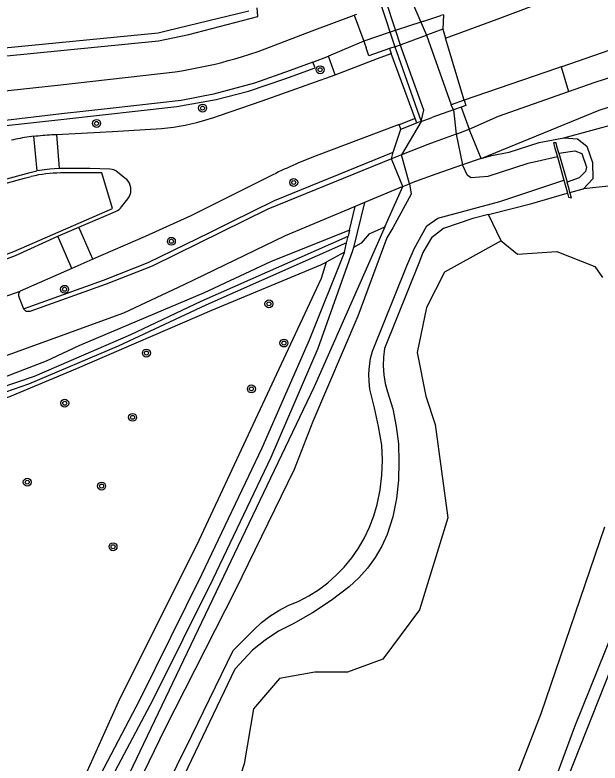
# Model space of a CAD drawing. Extents: x 126000 to 131009, y 393000 to 395500.
# Drawn here: x 130208.2 to 130267.3, y 393375.7 to 393451.3 of the extents above; entities that cross this region are included whole.
import ezdxf

# ---------------------------------------------------------------- set-up
doc = ezdxf.new("R2010")
doc.units = 0
for name, color, linetype in [('gg-knt-bronhoudergrens niveau 01', 7, 'Continuous'), ('gg-kwrk-kunstwerk niveau 01', 7, 'Continuous'), ('gt-grn-bladgrens', 7, 'Continuous'), ('gt-symb-boom', 7, 'Continuous'), ('gx-grn-maaiveld', 7, 'Continuous')]:
    doc.layers.add(name, color=color, linetype=linetype)

# ---------------------------------------------------------------- blocks, each defined once
blk = doc.blocks.new('gt0-BOOM')
at = {"layer": 'gt-symb-boom'}
for radius in [0.4, 0.2]:
    blk.add_circle((0, 0), radius, dxfattribs=at)

msp = doc.modelspace()

# ---------------------------------------------------------------- linework, layer by layer
at = {"layer": 'gg-knt-bronhoudergrens niveau 01'}
for p, q in [((130251.502, 393451.289), (130251.238, 393451.203)), ((130246.598, 393448.068), (130249.805, 393449.241)), ((130249.805, 393449.241), (130252.304, 393442.198)), ((130252.511, 393441.677), (130252.304, 393442.198)), ((130252.511, 393441.677), (130250.352, 393440.901)), ((130249.267, 393440.519), (130250.285, 393440.876)), ((130250.285, 393440.876), (130250.352, 393440.901)), ((130255.306, 393436.788), (130253.445, 393436.135)), ((130247.4, 393433.96), (130248.084, 393434.228))]:
    msp.add_line(p, q, dxfattribs=at)
msp.add_lwpolyline([(130246.598, 393448.068), (130246.757, 393447.586), (130249.267, 393440.519)], dxfattribs=at)
at = {"layer": 'gg-kwrk-kunstwerk niveau 01'}
for p, q in [((130242.736, 393451.329), (130242.486, 393451.253)), ((130249.538, 393450.654), (130251.238, 393451.203)), ((130245.943, 393449.461), (130243.47, 393448.62)), ((130252.791, 393439.234), (130254.105, 393439.722)), ((130255.306, 393436.788), (130254.105, 393439.722)), ((130247.281, 393437.128), (130246.27, 393436.73))]:
    msp.add_line(p, q, dxfattribs=at)
for points in [[(130242.486, 393451.253), (130242.49, 393451.24), (130243.47, 393448.62)], [(130249.538, 393450.654), (130247.78, 393450.085), (130246.932, 393449.797), (130245.943, 393449.461)], [(130252.791, 393439.234), (130250.59, 393438.416), (130249.947, 393438.177), (130247.281, 393437.128)], [(130247.4, 393433.96), (130246.331, 393436.58), (130246.27, 393436.73)], [(130253.445, 393436.135), (130250.743, 393435.186), (130248.672, 393434.459), (130248.084, 393434.228)]]:
    msp.add_lwpolyline(points, dxfattribs=at)
at = {"layer": 'gt-grn-bladgrens'}
for p, q in [((130247.4, 393433.96), (130243.539, 393432.338)), ((130243.539, 393432.338), (130242.421, 393427.8)), ((130243.539, 393432.338), (130242.598, 393431.942)), ((130242.033, 393429.533), (130242.598, 393431.942)), ((130242.033, 393429.533), (130241.888, 393428.916)), ((130241.734, 393428.26), (130241.888, 393428.916)), ((130241.511, 393427.309), (130241.734, 393428.26)), ((130241.511, 393427.309), (130239.674, 393426.316))]:
    msp.add_line(p, q, dxfattribs=at)
for points in [[(130242.598, 393431.942), (130235.527, 393428.971), (130225.285, 393424.019), (130219.205, 393421.168), (130201.924, 393414.889), (130198.508, 393413.909), (130195.046, 393413.108), (130187.048, 393411.818), (130181.736, 393410.961), (130167.672, 393408.693)], [(130244.012, 393429.159), (130244.853, 393429.544), (130245.603, 393429.887)], [(130204.659, 393413.744), (130211.429, 393416.327), (130214.73, 393417.89), (130227.365, 393423.238), (130234.063, 393426.383), (130241.732, 393429.447), (130242.033, 393429.533)], [(130244.012, 393429.159), (130243.213, 393428.228), (130242.421, 393427.8)], [(130202.605, 393411.57), (130196.215, 393409.95), (130192.473, 393409.306), (130191.159, 393409.208), (130191.119, 393409.514), (130191.228, 393409.769), (130193.005, 393409.964), (130197.988, 393411.022), (130203.029, 393412.353), (130210.198, 393414.794), (130219.919, 393418.983), (130227.039, 393422.349), (130241.888, 393428.916)], [(130242.421, 393427.8), (130242.334, 393427.447), (130238.833, 393417.593), (130234.065, 393406.562), (130228.21, 393394.304), (130222.143, 393382.115), (130218.349, 393374.935), (130217.381, 393372.896), (130210.775, 393359.229), (130205.516, 393347.469), (130199.241, 393334.339), (130193.081, 393322.053), (130189.821, 393315.389), (130187.549, 393312.396), (130182.782, 393307.48)], [(130241.734, 393428.26), (130227.518, 393421.952), (130218.644, 393417.806), (130209.597, 393413.974), (130202.605, 393411.57)], [(130241.511, 393427.309), (130241.494, 393427.234), (130237.95, 393418.439), (130233.182, 393407.525), (130227.06, 393394.726), (130220.793, 393382.083), (130215.756, 393372.428), (130210.512, 393361.274), (130205.368, 393349.943), (130199.724, 393338.123), (130194.71, 393328.047), (130189.756, 393317.329), (130188.12, 393314.721), (130185.589, 393311.912), (130183.464, 393310.069)]]:
    msp.add_lwpolyline(points, dxfattribs=at)
at = {"layer": 'gx-grn-maaiveld'}
for p, q in [((130248.06, 393453.255), (130249.805, 393449.241)), ((130245.222, 393452.228), (130246.598, 393448.068)), ((130251.502, 393451.289), (130251.449, 393449.843)), ((130251.449, 393449.843), (130251.719, 393448.944)), ((130253.607, 393442.662), (130251.719, 393448.944)), ((130243.47, 393448.62), (130239.901, 393447.102)), ((130243.47, 393448.62), (130243.538, 393448.423)), ((130243.538, 393448.423), (130243.701, 393447.946)), ((130246.598, 393448.068), (130246.048, 393447.867)), ((130263.391, 393446.037), (130269.248, 393448.078)), ((130246.048, 393447.867), (130246.221, 393447.382)), ((130248.646, 393440.827), (130246.221, 393447.382)), ((130228.45, 393446.316), (130229.116, 393446.482)), ((130229.116, 393446.482), (130229.779, 393446.657)), ((130229.779, 393446.657), (130230.439, 393446.843)), ((130230.439, 393446.843), (130231.097, 393447.038)), ((130238.326, 393446.513), (130239.901, 393447.102)), ((130240.559, 393445.217), (130239.901, 393447.102)), ((130225.088, 393445.642), (130225.764, 393445.756)), ((130225.764, 393445.756), (130226.439, 393445.881)), ((130226.439, 393445.881), (130227.112, 393446.016)), ((130227.112, 393446.016), (130227.782, 393446.161)), ((130227.782, 393446.161), (130228.45, 393446.316)), ((130263.391, 393446.037), (130264.129, 393443.535)), ((130224.41, 393445.538), (130225.088, 393445.642)), ((130253.607, 393442.662), (130252.304, 393442.198)), ((130253.767, 393442.128), (130253.303, 393441.961)), ((130253.303, 393441.961), (130254.105, 393439.722)), ((130253.607, 393442.662), (130253.767, 393442.128)), ((130252.511, 393441.677), (130252.791, 393439.234)), ((130225.999, 393440.279), (130226.584, 393440.418)), ((130226.584, 393440.418), (130227.165, 393440.572)), ((130227.165, 393440.572), (130227.742, 393440.741)), ((130227.742, 393440.741), (130228.314, 393440.923)), ((130228.314, 393440.923), (130228.882, 393441.12)), ((130249.267, 393440.519), (130247.281, 393437.128)), ((130248.646, 393440.827), (130248.581, 393440.799)), ((130248.818, 393440.362), (130248.646, 393440.827)), ((130249.267, 393440.519), (130248.818, 393440.362)), ((130263.658, 393438.872), (130271.503, 393441.007)), ((130223.034, 393439.803), (130223.631, 393439.869)), ((130223.631, 393439.869), (130224.227, 393439.949)), ((130224.227, 393439.949), (130224.82, 393440.044)), ((130224.82, 393440.044), (130225.411, 393440.154)), ((130225.411, 393440.154), (130225.999, 393440.279)), ((130246.431, 393437.402), (130247.202, 393439.734)), ((130247.202, 393439.734), (130247.031, 393440.197)), ((130247.202, 393439.734), (130248.818, 393440.362)), ((130210.113, 393439.024), (130210.423, 393435.512)), ((130212.411, 393439.203), (130212.697, 393435.752)), ((130252.791, 393439.234), (130253.445, 393436.135)), ((130246.27, 393436.73), (130246.431, 393437.402)), ((130248.084, 393434.228), (130247.281, 393437.128)), ((130263.023, 393436.936), (130263.679, 393434.585)), ((130263.173, 393437.309), (130263.994, 393434.376)), ((130236.008, 393435.944), (130235.719, 393435.814)), ((130236.298, 393436.072), (130236.008, 393435.944)), ((130236.589, 393436.198), (130236.298, 393436.072)), ((130236.881, 393436.322), (130236.589, 393436.198)), ((130219.342, 393434.802), (130218.572, 393435.41)), ((130234.289, 393435.132), (130234.006, 393434.989)), ((130234.573, 393435.273), (130234.289, 393435.132)), ((130234.858, 393435.411), (130234.573, 393435.273)), ((130235.144, 393435.548), (130234.858, 393435.411)), ((130235.431, 393435.682), (130235.144, 393435.548)), ((130235.719, 393435.814), (130235.431, 393435.682)), ((130219.521, 393434.649), (130219.342, 393434.802)), ((130219.672, 393434.469), (130219.521, 393434.649)), ((130219.793, 393434.267), (130219.672, 393434.469)), ((130219.88, 393434.048), (130219.793, 393434.267)), ((130219.93, 393433.818), (130219.88, 393434.048)), ((130271.298, 393434.304), (130265.643, 393433.717)), ((130219.004, 393431.908), (130219.623, 393432.714)), ((130214.672, 393429.841), (130218.4, 393431.422)), ((130257.328, 393428.445), (130256.047, 393431.112)), ((130212.563, 393428.921), (130214.672, 393429.841)), ((130216.101, 393426.595), (130214.672, 393429.841)), ((130213.989, 393425.669), (130212.563, 393428.921)), ((130216.101, 393426.595), (130213.989, 393425.669)), ((130213.989, 393425.669), (130208.757, 393423.377)), ((130205.206, 393422.146), (130208.757, 393423.377))]:
    msp.add_line(p, q, dxfattribs=at)
for points in [[(130255.306, 393436.788), (130267.243, 393441.646), (130284.192, 393447.105), (130296.643, 393449.978), (130308.997, 393452.855), (130325.506, 393457.969), (130335.973, 393461.312), (130366.981, 393472.136), (130388.377, 393479.364), (130407.416, 393485.78), (130411.15, 393486.824)], [(130251.719, 393448.944), (130256.954, 393450.854), (130274.967, 393457.647), (130295.53, 393465.177), (130309.913, 393470.311), (130310.23, 393470.504)], [(130154.543, 393424.174), (130176.897, 393432.66), (130198.547, 393445.374), (130203.961, 393446.799), (130222.734, 393448.647), (130225.787, 393449.294), (130232.751, 393451.132), (130232.698, 393451.989)], [(130249.267, 393440.519), (130249.516, 393441.654), (130247.31, 393447.806), (130245.781, 393452.431)], [(130231.848, 393451.665), (130223.635, 393449.672), (130222.708, 393449.447), (130204.03, 393447.608), (130198.239, 393446.084), (130176.571, 393433.36), (130154.287, 393424.9)], [(130231.097, 393447.038), (130232.812, 393447.592), (130238.259, 393449.656), (130242.486, 393451.253)], [(130251.449, 393449.843), (130250.538, 393449.509), (130249.805, 393449.241)], [(130240.559, 393445.217), (130244.853, 393446.862), (130246.221, 393447.382)], [(130246.048, 393447.867), (130243.98, 393447.13), (130243.701, 393447.946)], [(130203.325, 393439.665), (130213.179, 393440.759), (130224.568, 393442.024), (130228.544, 393442.717), (130231.823, 393443.565), (130235.478, 393444.833), (130238.556, 393445.947), (130238.326, 393446.513)], [(130238.326, 393446.513), (130236.017, 393445.65), (130232.43, 393444.38), (130228.299, 393443.255), (130225.033, 393442.638), (130217.833, 393441.81), (130212.928, 393441.282), (130204.423, 393440.276), (130203.817, 393440.078)], [(130263.391, 393446.037), (130262.94, 393445.88), (130253.607, 393442.662)], [(130203.786, 393443.224), (130212.814, 393444.206), (130224.41, 393445.538)], [(130228.882, 393441.12), (130233.2, 393442.597), (130240.559, 393445.217)], [(130264.129, 393443.535), (130266.826, 393444.485), (130269.778, 393445.427)], [(130254.105, 393439.722), (130257.077, 393441.049), (130264.129, 393443.535)], [(130253.303, 393441.961), (130253.302, 393441.961), (130252.511, 393441.677)], [(130247.031, 393440.197), (130247.175, 393440.25), (130248.581, 393440.799)], [(130212.411, 393439.203), (130218.092, 393439.487), (130223.034, 393439.803)], [(130247.031, 393440.197), (130243.192, 393438.777), (130238.638, 393437.032), (130236.881, 393436.322)], [(130210.113, 393439.024), (130209.887, 393438.993), (130209.66, 393438.961), (130209.435, 393438.925), (130209.209, 393438.888), (130208.984, 393438.848), (130208.76, 393438.806), (130208.535, 393438.761), (130208.312, 393438.715), (130208.089, 393438.665), (130207.866, 393438.614)], [(130210.113, 393439.024), (130210.342, 393439.052), (130210.571, 393439.079), (130210.8, 393439.102), (130211.03, 393439.124), (130211.26, 393439.143), (130211.49, 393439.16), (130211.72, 393439.174), (130211.95, 393439.186), (130212.181, 393439.196), (130212.411, 393439.203)], [(130255.306, 393436.788), (130256.359, 393437.08), (130258.137, 393437.406), (130261.187, 393438.378), (130263.658, 393438.872)], [(130263.173, 393437.309), (130262.977, 393438.008), (130262.881, 393438.352), (130262.76, 393438.351), (130262.629, 393438.35), (130262.774, 393437.83), (130263.023, 393436.936)], [(130263.658, 393438.872), (130265.044, 393438.764), (130266.007, 393438.022), (130266.564, 393436.367), (130266.603, 393434.721), (130265.643, 393433.717)], [(130209.105, 393421.588), (130217.167, 393424.481), (130221.678, 393426.262), (130227.897, 393429.317), (130230.002, 393430.351), (130234.453, 393432.537), (130246.431, 393437.402)], [(130263.173, 393437.309), (130264.795, 393437.553), (130265.506, 393437.279), (130265.971, 393435.901), (130265.852, 393435.445), (130265.227, 393434.835), (130263.994, 393434.376)], [(130246.27, 393436.73), (130233.78, 393431.657), (130222.089, 393425.914), (130217.434, 393424.076), (130209.739, 393421.315), (130209.368, 393421.326), (130209.105, 393421.588)], [(130263.023, 393436.936), (130260.986, 393436.478), (130260.039, 393436.265), (130255.979, 393434.958), (130254.307, 393434.822), (130253.929, 393435.066), (130253.445, 393436.135)], [(130204.502, 393433.941), (130209.751, 393435.365), (130210.423, 393435.512)], [(130207.053, 393426.976), (130208.116, 393427.398), (130218.07, 393431.717), (130216.988, 393435.318), (130215.804, 393435.332), (130212.824, 393435.311)], [(130212.697, 393435.752), (130211.746, 393435.708), (130210.423, 393435.512)], [(130217.827, 393435.686), (130215.783, 393435.781), (130212.697, 393435.752)], [(130204.598, 393433.532), (130209.19, 393434.777), (130209.862, 393434.959)], [(130215.754, 393357.609), (130226.103, 393378.502), (130230.266, 393387.081), (130232.352, 393389.177), (130233.141, 393389.896), (130233.986, 393390.548), (130234.882, 393391.128), (130235.822, 393391.632), (130236.89, 393392.076), (130237.917, 393392.607), (130238.897, 393393.22), (130239.824, 393393.912), (130240.69, 393394.678), (130241.49, 393395.513), (130242.256, 393396.439), (130242.942, 393397.426), (130243.543, 393398.466), (130244.056, 393399.553), (130244.478, 393400.678), (130244.804, 393401.835), (130245.108, 393403.309), (130245.289, 393404.802), (130245.346, 393406.305), (130245.279, 393407.808), (130244.949, 393409.713), (130244.553, 393411.606), (130244.091, 393413.483), (130243.997, 393414.252), (130243.976, 393415.026), (130244.029, 393415.798), (130244.154, 393416.562), (130244.352, 393417.311), (130247.821, 393425.929), (130248.561, 393427.665), (130249.829, 393429.975), (130250.954, 393430.743), (130257.222, 393432.432), (130261.647, 393433.907), (130263.679, 393434.585)], [(130234.006, 393434.989), (130225.98, 393430.98), (130221.385, 393428.884), (130216.101, 393426.595)], [(130259.816, 393363.417), (130271.492, 393392.94), (130272.943, 393397.507), (130273.38, 393400.736), (130273.511, 393403.707), (130273.475, 393408.52), (130273.226, 393412.879), (130273.026, 393433.735), (130272.814, 393434.841)], [(130263.679, 393434.585), (130263.927, 393433.638), (130264.038, 393433.268)], [(130264.282, 393433.347), (130264.194, 393433.665), (130263.994, 393434.376)], [(130248.084, 393434.228), (130248.261, 393433.162), (130246.382, 393429.78), (130245.809, 393428.748), (130242.847, 393420.851), (130238.316, 393410.209), (130236.439, 393405.374), (130230.489, 393393.145), (130223.375, 393379.167), (130210.972, 393353.631), (130188.851, 393306.264), (130180.09, 393286.694), (130174.556, 393273.598), (130160.395, 393243.543)], [(130219.623, 393432.714), (130219.755, 393432.909), (130219.854, 393433.123), (130219.917, 393433.349), (130219.942, 393433.583), (130219.93, 393433.818)], [(130245.603, 393429.887), (130245.888, 393430.532), (130247.4, 393433.96)], [(130258.847, 393364.274), (130261.586, 393370.735), (130264.798, 393379.413), (130268.67, 393389.018), (130271.223, 393396.821), (130271.863, 393400.308), (130271.945, 393409.884), (130271.909, 393417.861), (130271.335, 393433.946), (130271.298, 393434.304)], [(130264.282, 393433.347), (130265.64, 393433.713), (130265.643, 393433.717)], [(130256.047, 393431.112), (130260.453, 393432.216), (130263.779, 393433.203), (130264.038, 393433.268)], [(130264.038, 393433.268), (130264.156, 393432.872), (130264.292, 393432.843), (130264.432, 393432.813), (130264.282, 393433.347)], [(130256.047, 393431.112), (130254.471, 393430.717), (130251.516, 393429.713), (130250.301, 393428.75), (130249.421, 393427.281), (130249.104, 393426.387), (130245.548, 393417.599), (130245.444, 393416.714), (130245.423, 393415.823), (130245.485, 393414.935), (130245.629, 393414.055), (130245.854, 393413.193), (130246.383, 393411.479), (130246.752, 393409.724), (130246.957, 393407.941), (130246.996, 393406.148), (130246.976, 393404.278), (130246.775, 393402.419), (130246.395, 393400.589), (130245.839, 393398.803), (130245.277, 393397.607), (130244.604, 393396.469), (130243.827, 393395.4), (130242.951, 393394.41), (130241.985, 393393.507), (130240.183, 393392.133), (130238.29, 393390.887), (130236.316, 393389.773), (130234.865, 393389.021), (130233.492, 393388.134), (130232.21, 393387.12), (130230.448, 393385.21), (130216.96, 393357.01)], [(130245.603, 393429.887), (130245.495, 393429.643), (130238.46, 393413.7), (130212.42, 393359.27), (130180.95, 393291.72), (130150.614, 393223.735)], [(130207.213, 393426.578), (130208.268, 393426.984), (130212.563, 393428.921)], [(130257.328, 393428.445), (130251.631, 393425.29), (130249.806, 393421.719), (130248.853, 393417.194), (130249.726, 393412.776), (130250.679, 393409.918), (130251.949, 393400.499), (130249.091, 393391.186), (130245.387, 393386.211), (130241.835, 393384.904), (130238.528, 393384.904), (130234.956, 393384.243), (130232.31, 393381.2), (130231.384, 393375.644), (130228.606, 393367.045), (130227.018, 393364.531), (130223.314, 393360.562), (130217.097, 393345.216), (130213.789, 393334.765), (130214.583, 393323.52), (130213.922, 393316.509), (130213.26, 393308.175), (130211.118, 393304.68)], [(130257.328, 393428.445), (130258.982, 393427.122), (130262.951, 393427.386), (130266.787, 393425.865), (130267.581, 393424.741)], [(130191.055, 393408.582), (130193.375, 393409.011), (130200.629, 393410.531), (130207.706, 393412.733), (130214.543, 393415.595), (130228.13, 393421.469), (130239.128, 393426.021), (130239.674, 393426.316)], [(130239.674, 393426.316), (130239.171, 393424.641), (130226.567, 393397.7), (130218.839, 393382.244), (130211.234, 393365.39), (130203.139, 393349.2), (130199.996, 393342.671)], [(130208.757, 393423.377), (130208.726, 393423.346), (130208.697, 393423.313), (130208.671, 393423.277), (130208.649, 393423.239), (130208.63, 393423.199), (130208.615, 393423.158), (130208.603, 393423.116), (130208.595, 393423.072), (130208.591, 393423.028), (130208.591, 393422.984), (130208.594, 393422.941), (130208.602, 393422.897), (130208.613, 393422.855), (130208.628, 393422.813), (130209.105, 393421.588)], [(130267.779, 393399.539), (130261.337, 393380.701), (130255.622, 393365.937), (130252.177, 393356.211), (130250.219, 393351.184), (130248.578, 393349.914), (130248.578, 393347.85), (130248.473, 393346.315), (130246.991, 393342.452), (130245.88, 393339.383), (130241.279, 393327.696), (130236.623, 393320.499), (130233.977, 393313.831), (130229.32, 393302.931), (130226.163, 393298.412), (130224.305, 393298.03)]]:
    msp.add_lwpolyline(points, dxfattribs=at)
for centre, radius, start, end in [((130212.854, 393422.422), 12.889, 90.13242, 103.42192), ((130217.88, 393434.685), 1.002, 46.31598, 93.02773), ((130217.923, 393432.633), 1.302, 291.50259, 326.14021)]:
    msp.add_arc(centre, radius, start, end, dxfattribs=at)

# ---------------------------------------------------------------- block references
at = {"layer": 'gt-symb-boom'}
for p in [(130239.055, 393445.742), (130227.178, 393441.864), (130216.471, 393440.317), (130236.389, 393434.35), (130224.027, 393428.411), (130213.241, 393423.564), (130233.882, 393422.096), (130235.401, 393418.138), (130221.509, 393417.124), (130232.115, 393413.502), (130213.261, 393412.063), (130220.11, 393410.634), (130209.469, 393404.086), (130216.982, 393403.693), (130218.134, 393397.566)]:
    msp.add_blockref('gt0-BOOM', p, dxfattribs=at)

doc.saveas('drawing.dxf')
